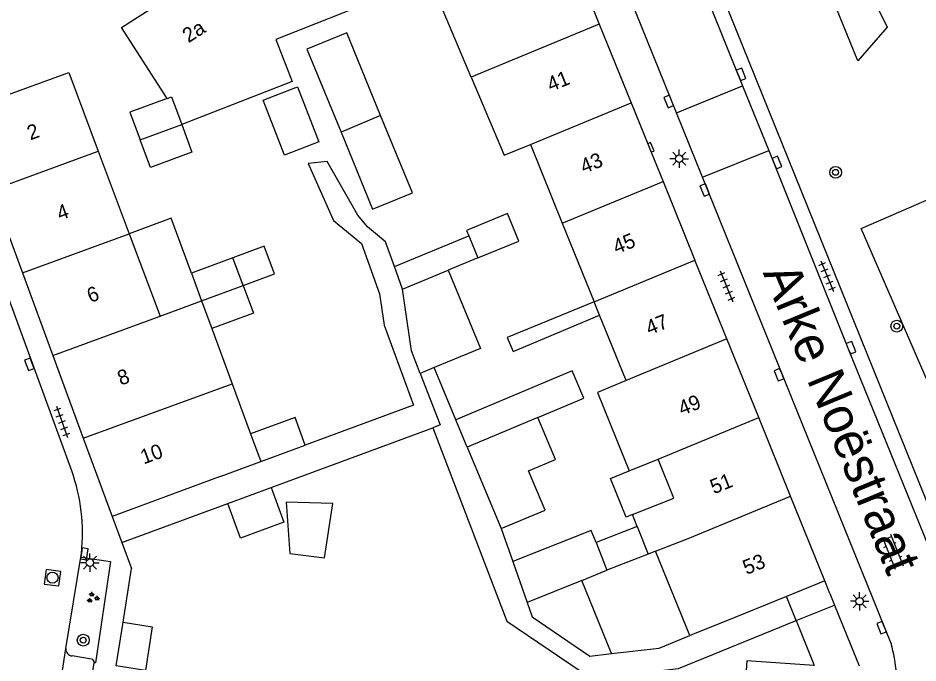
# Model space of a CAD drawing. Extents: x 131000 to 133014, y 396499 to 399001.
# Drawn here: x 132790.2 to 132851.2, y 397305.9 to 397349.6 of the extents above; entities that cross this region are included whole.
import ezdxf

# ---------------------------------------------------------------- set-up
doc = ezdxf.new("R2010")
doc.units = 0
for name, color, linetype in [('gg-afsc-erfafscheiding', 7, 'Continuous'), ('gg-afsc-muur', 7, 'Continuous'), ('gg-anno-huisnummerreeks BGT', 7, 'Continuous'), ('gg-anno-openbare ruimte label', 7, 'Continuous'), ('gg-bbg-bijgebouw', 7, 'Continuous'), ('gg-bbg-gedigitaliseerde bebouwing', 7, 'Continuous'), ('gg-bbg-gedigitaliseerde bijgebouw', 7, 'Continuous'), ('gg-bbg-hoofdgebouw', 7, 'Continuous'), ('gg-bbg-luifel en loopbrug', 7, 'Continuous'), ('gg-bbg-tussenscheiding', 7, 'Continuous'), ('gg-knt-verharding', 7, 'Continuous'), ('gg-knt-verharding nz', 7, 'Continuous'), ('gt-grn-groengrens', 7, 'Continuous'), ('gt-symb-boom', 7, 'Continuous'), ('gt-symb-groenvak', 7, 'Continuous'), ('gt-symb-klinker verharding', 7, 'Continuous'), ('gt-symb-kolk', 7, 'Continuous'), ('gt-symb-lichtmast', 7, 'Continuous'), ('gt-symb-rioolschacht', 7, 'Continuous'), ('gt-symb-tegel verharding', 7, 'Continuous')]:
    doc.layers.add(name, color=color, linetype=linetype)

# ---------------------------------------------------------------- blocks, each defined once
blk = doc.blocks.new('gt0-KOLK')
at = {"layer": 'gt-symb-kolk'}
blk.add_lwpolyline([(0, 0), (0.375, 0), (0.375, 0.4), (-0.375, 0.4), (-0.375, 0), (0, 0)], dxfattribs=at)
blk = doc.blocks.new('gt0-TEG1')
at = {"layer": 'gt-symb-tegel verharding'}
for p, q in [((-1.125, 0), (1.125, 0)), ((-0.9, -0.25), (-0.9, 0.25)), ((-0.45, -0.25), (-0.45, 0.25)), ((0, -0.25), (0, 0.25)), ((0.45, -0.25), (0.45, 0.25)), ((0.9, -0.25), (0.9, 0.25))]:
    blk.add_line(p, q, dxfattribs=at)
blk = doc.blocks.new('gt0-BOOM')
at = {"layer": 'gt-symb-boom'}
for radius in [0.4, 0.2]:
    blk.add_circle((0, 0), radius, dxfattribs=at)
blk = doc.blocks.new('gt0-LMAST')
at = {"layer": 'gt-symb-lichtmast'}
for p, q in [((-0.005, 0.246), (-0.005, 0.621)), ((-0.182, 0.173), (-0.447, 0.438)), ((0.172, 0.173), (0.437, 0.438)), ((-0.255, -0.004), (-0.63, -0.004)), ((-0.182, -0.181), (-0.447, -0.446)), ((-0.005, -0.254), (-0.005, -0.629)), ((0.437, -0.446), (0.172, -0.181)), ((0.245, -0.004), (0.62, -0.004))]:
    blk.add_line(p, q, dxfattribs=at)
blk.add_circle((-0.005, -0.004), 0.25, dxfattribs=at)
blk = doc.blocks.new('gt0-GRVAK')
at = {"layer": 'gt-symb-groenvak'}
for p, q in [((-0.11, 0.189), (-0.228, 0.24)), ((-0.182, 0.153), (0.088, 0.153)), ((-0.091, 0.211), (-0.156, 0.322)), ((-0.047, 0.214), (-0.047, 0.393)), ((-0.004, 0.211), (0.061, 0.322)), ((0.015, 0.189), (0.133, 0.24)), ((0.262, -0.052), (0.197, 0.059)), ((0.305, -0.049), (0.305, 0.13)), ((0.349, -0.052), (0.414, 0.059)), ((-0.245, -0.228), (-0.363, -0.177)), ((-0.318, -0.264), (-0.047, -0.264)), ((-0.226, -0.206), (-0.291, -0.095)), ((-0.183, -0.203), (-0.183, -0.024)), ((-0.139, -0.206), (-0.074, -0.095)), ((-0.12, -0.228), (-0.002, -0.177)), ((0.243, -0.074), (0.125, -0.023)), ((0.17, -0.11), (0.441, -0.11)), ((0.368, -0.074), (0.486, -0.023))]:
    blk.add_line(p, q, dxfattribs=at)
blk = doc.blocks.new('gt0-RS')
at = {"layer": 'gt-symb-rioolschacht'}
blk.add_lwpolyline([(-0.5, -0.5), (0.5, -0.5), (0.5, 0.5), (-0.5, 0.5)], close=True, dxfattribs=at)
blk.add_circle((0, 0), 0.375, dxfattribs=at)
blk = doc.blocks.new('gt0-KL1')
at = {"layer": 'gt-symb-klinker verharding'}
for p, q in [((-1.15, 0.3), (1.15, 0.3)), ((-1, -0.3), (-1, 0.3)), ((-0.5, 0.3), (-0.5, 0.45)), ((0, -0.3), (0, 0.3)), ((0.5, 0.3), (0.5, 0.45)), ((1, -0.3), (1, 0.3)), ((-1.15, -0.3), (1.15, -0.3)), ((-0.5, -0.45), (-0.5, -0.3)), ((0.5, -0.45), (0.5, -0.3))]:
    blk.add_line(p, q, dxfattribs=at)

msp = doc.modelspace()

# ---------------------------------------------------------------- linework, layer by layer
at = {"layer": 'gg-afsc-erfafscheiding'}
for p, q in [((132819.903, 397322.416), (132818.439, 397325.958)), ((132807.383, 397317.844), (132818.34, 397321.885)), ((132797.27, 397314.115), (132804.45, 397316.763)), ((132822.981, 397315.062), (132823.758, 397312.833))]:
    msp.add_line(p, q, dxfattribs=at)
for points in [[(132815.743, 397332.795), (132815.14, 397334.479), (132813.92, 397335.486), (132813.255, 397336.279), (132811.177, 397339.913), (132809.894, 397339.785), (132811.625, 397335.914), (132813.505, 397334.363), (132814.73, 397330.945), (132815.038, 397328.832), (132817.037, 397323.41), (132809.701, 397320.705)], [(132817.492, 397325.568), (132818.848, 397322.072), (132818.34, 397321.885)], [(132818.34, 397321.885), (132823.364, 397308.78), (132829.088, 397304.9), (132830.307, 397305.041)], [(132832.202, 397305.26), (132834.98, 397305.582), (132842.96, 397308.816)], [(132830.453, 397306.587), (132833.689, 397306.961), (132835.759, 397307.8)]]:
    msp.add_lwpolyline(points, dxfattribs=at)
at = {"layer": 'gg-afsc-muur'}
for p, q in [((132796.61, 397315.88), (132797.27, 397314.115)), ((132797.27, 397314.115), (132797.93, 397312.35)), ((132797.353, 397308.71), (132797.93, 397312.35))]:
    msp.add_line(p, q, dxfattribs=at)
at = {"layer": 'gg-bbg-bijgebouw'}
msp.add_line((132796.883, 397305.747), (132797.353, 397308.71), dxfattribs=at)
msp.add_lwpolyline([(132797.353, 397308.71), (132799.338, 397308.396), (132798.868, 397305.433), (132796.883, 397305.747)], dxfattribs=at)
at = {"layer": 'gg-bbg-gedigitaliseerde bebouwing'}
for p, q in [((132793.675, 397345.954), (132795.674, 397340.62)), ((132824.951, 397341.076), (132827.114, 397335.748)), ((132795.674, 397340.62), (132797.769, 397335.029)), ((132827.114, 397335.748), (132829.276, 397330.42)), ((132797.769, 397335.029), (132799.865, 397329.436)), ((132799.865, 397329.436), (132802.678, 397330.478)), ((132829.645, 397329.511), (132829.276, 397330.42)), ((132831.444, 397325.082), (132829.645, 397329.511)), ((132803.37, 397328.605), (132804.747, 397324.867)), ((132804.747, 397324.867), (132805.999, 397321.472)), ((132803.933, 397318.579), (132806.691, 397319.596)), ((132831.656, 397318.965), (132833.605, 397319.755)), ((132803.933, 397318.579), (132796.61, 397315.88)), ((132832.194, 397315.196), (132831.875, 397316.011)), ((132833.438, 397313.525), (132832.927, 397313.325)), ((132835.759, 397307.8), (132833.438, 397313.525)), ((132844.905, 397311.507), (132842.298, 397310.45)), ((132842.298, 397310.45), (132838.076, 397308.739)), ((132842.96, 397308.816), (132845.567, 397309.873)), ((132838.076, 397308.739), (132835.759, 397307.8)), ((132842.96, 397308.816), (132844.114, 397305.968))]:
    msp.add_line(p, q, dxfattribs=at)
for points in [[(132800.353, 397344.188), (132797.254, 397349.005), (132810.73, 397357.633), (132814.904, 397351.043), (132807.707, 397348.171), (132808.809, 397345.348), (132801.332, 397342.418)], [(132820.947, 397345.625), (132818.607, 397351.159), (132820.536, 397351.954)], [(132820.947, 397345.625), (132823.178, 397340.349), (132824.951, 397341.076)], [(132831.444, 397325.082), (132829.503, 397324.279), (132831.656, 397318.965)], [(132831.875, 397316.011), (132834.679, 397317.109), (132833.605, 397319.755)], [(132844.114, 397305.968), (132844.188, 397305.786), (132839.609, 397306.102), (132839.208, 397300.302)]]:
    msp.add_lwpolyline(points, dxfattribs=at)
at = {"layer": 'gg-bbg-gedigitaliseerde bijgebouw'}
for p, q in [((132820.778, 397334.874), (132821.394, 397333.384)), ((132804.799, 397333.396), (132801.985, 397332.357)), ((132805.492, 397331.52), (132804.799, 397333.396)), ((132801.985, 397332.357), (132802.678, 397330.478)), ((132816.288, 397331.275), (132819.377, 397332.551)), ((132818.439, 397325.958), (132817.492, 397325.568)), ((132820.668, 397320.567), (132819.903, 397322.416)), ((132806.691, 397319.596), (132809.701, 397320.705)), ((132820.668, 397320.567), (132822.981, 397315.062)), ((132804.45, 397316.763), (132807.383, 397317.844)), ((132832.194, 397315.196), (132829.401, 397314.102)), ((132829.401, 397314.102), (132830.134, 397312.231)), ((132832.927, 397313.325), (132830.134, 397312.231)), ((132828.444, 397311.545), (132824.732, 397310.038)), ((132830.453, 397306.587), (132828.444, 397311.545))]:
    msp.add_line(p, q, dxfattribs=at)
for points in [[(132814.808, 397343.03), (132812.506, 397348.644), (132809.801, 397347.528), (132812.123, 397341.895)], [(132809.169, 397344.986), (132810.625, 397341.261), (132808.297, 397340.351), (132806.84, 397344.076), (132809.169, 397344.986)], [(132800.353, 397344.188), (132797.825, 397343.255), (132798.518, 397341.376)], [(132812.123, 397341.895), (132814.267, 397336.694), (132816.955, 397337.796), (132814.808, 397343.03)], [(132801.332, 397342.418), (132802.024, 397340.541), (132799.21, 397339.503), (132798.518, 397341.376)], [(132821.394, 397333.384), (132824.165, 397334.53), (132823.398, 397336.387), (132820.626, 397335.242), (132820.778, 397334.874)], [(132819.377, 397332.551), (132821.562, 397327.244), (132818.439, 397325.958)], [(132805.492, 397331.52), (132806.185, 397329.644), (132803.37, 397328.605)], [(132817.492, 397325.568), (132816.897, 397327.102), (132816.288, 397331.275)], [(132825.455, 397322.576), (132828.565, 397323.885), (132827.785, 397325.737), (132819.903, 397322.416)], [(132809.701, 397320.705), (132809.009, 397322.581), (132805.999, 397321.472)], [(132824.825, 397318.971), (132826.645, 397319.733), (132825.455, 397322.576)], [(132822.981, 397315.062), (132825.944, 397316.307), (132824.825, 397318.971)], [(132807.383, 397317.844), (132808.252, 397315.487), (132805.319, 397314.406), (132804.45, 397316.763)], [(132824.732, 397310.038), (132825.068, 397309.073), (132828.986, 397306.417), (132830.453, 397306.587)]]:
    msp.add_lwpolyline(points, dxfattribs=at)
at = {"layer": 'gg-bbg-hoofdgebouw'}
for p, q in [((132826.853, 397356.059), (132829.624, 397349.22)), ((132829.624, 397349.22), (132831.783, 397343.891)), ((132786.5, 397343.32), (132793.675, 397345.954)), ((132831.783, 397343.891), (132832.908, 397341.115)), ((132832.908, 397341.115), (132833.134, 397340.557)), ((132833.134, 397340.557), (132833.943, 397338.562)), ((132833.943, 397338.562), (132836.102, 397333.233)), ((132788.468, 397337.978), (132790.533, 397332.374)), ((132838.261, 397327.904), (132836.102, 397333.233)), ((132790.533, 397332.374), (132792.597, 397326.771)), ((132840.42, 397322.575), (132838.261, 397327.904)), ((132792.597, 397326.771), (132794.662, 397321.168)), ((132842.579, 397317.245), (132840.42, 397322.575)), ((132794.662, 397321.168), (132796.61, 397315.88)), ((132844.905, 397311.507), (132842.579, 397317.245)), ((132845.567, 397309.873), (132847.237, 397305.751))]:
    msp.add_line(p, q, dxfattribs=at)
at = {"layer": 'gg-bbg-luifel en loopbrug'}
for p, q in [((132815.743, 397332.795), (132820.778, 397334.874)), ((132816.288, 397331.275), (132815.743, 397332.795)), ((132821.394, 397333.384), (132819.377, 397332.551)), ((132823.758, 397312.833), (132824.732, 397310.038)), ((132828.444, 397311.545), (132830.134, 397312.231)), ((132845.251, 397310.653), (132844.905, 397311.507)), ((132842.96, 397308.816), (132842.298, 397310.45)), ((132845.251, 397310.653), (132845.567, 397309.873))]:
    msp.add_line(p, q, dxfattribs=at)
for points in [[(132801.985, 397332.357), (132800.614, 397336.073), (132797.769, 397335.029)], [(132805.492, 397331.52), (132807.616, 397332.304), (132806.923, 397334.18), (132804.799, 397333.396)], [(132829.276, 397330.42), (132823.385, 397327.992), (132823.785, 397327.042), (132829.645, 397329.511)], [(132831.875, 397316.011), (132831.431, 397315.837), (132830.374, 397318.445), (132831.656, 397318.965)], [(132811.573, 397316.751), (132808.417, 397316.839), (132808.658, 397313.374), (132811.002, 397313.072), (132811.573, 397316.751)], [(132829.401, 397314.102), (132829.082, 397314.917), (132823.758, 397312.833)]]:
    msp.add_lwpolyline(points, dxfattribs=at)
at = {"layer": 'gg-bbg-tussenscheiding'}
for p, q in [((132824.951, 397341.076), (132831.783, 397343.891)), ((132814.808, 397343.03), (132812.123, 397341.895)), ((132798.518, 397341.376), (132801.332, 397342.418)), ((132788.468, 397337.978), (132795.674, 397340.62)), ((132827.114, 397335.748), (132833.943, 397338.562)), ((132790.533, 397332.374), (132797.769, 397335.029)), ((132829.276, 397330.42), (132836.102, 397333.233)), ((132802.678, 397330.478), (132805.492, 397331.52)), ((132802.678, 397330.478), (132803.37, 397328.605)), ((132792.597, 397326.771), (132799.865, 397329.436)), ((132838.261, 397327.904), (132831.444, 397325.082)), ((132794.662, 397321.168), (132804.747, 397324.867)), ((132825.455, 397322.576), (132820.668, 397320.567)), ((132833.605, 397319.755), (132840.42, 397322.575)), ((132805.999, 397321.472), (132806.691, 397319.596)), ((132832.194, 397315.196), (132832.927, 397313.325))]:
    msp.add_line(p, q, dxfattribs=at)
for points in [[(132829.624, 397349.22), (132822.788, 397346.404), (132820.947, 397345.625)], [(132800.353, 397344.188), (132800.639, 397344.294), (132801.332, 397342.418)], [(132833.438, 397313.525), (132835.763, 397314.436), (132842.579, 397317.245)]]:
    msp.add_lwpolyline(points, dxfattribs=at)
at = {"layer": 'gg-knt-verharding'}
for p, q in [((132855.114, 397308.68), (132822.25, 397390.069)), ((132824.291, 397382.276), (132839.32, 397345.046)), ((132834.858, 397343.213), (132819.984, 397379.885)), ((132793.875, 397318.966), (132778.345, 397361.214)), ((132834.858, 397343.213), (132839.32, 397345.046)), ((132839.32, 397345.046), (132841.104, 397340.655)), ((132836.623, 397338.857), (132834.858, 397343.213)), ((132836.623, 397338.857), (132841.104, 397340.655)), ((132849.39, 397307.277), (132836.623, 397338.857)), ((132794.493, 397313.114), (132794.536, 397313.375)), ((132793.486, 397306.928), (132794.493, 397313.114)), ((132793.747, 397295.579), (132795.388, 397305.964)), ((132795.224, 397306.207), (132793.906, 397306.422))]:
    msp.add_line(p, q, dxfattribs=at)
for points in [[(132833.134, 397340.557), (132833.329, 397340.636), (132833.102, 397341.194), (132832.908, 397341.115)], [(132841.104, 397340.655), (132846.491, 397327.236), (132854.174, 397308.285)], [(132794.493, 397313.114), (132796.5, 397312.819), (132795.491, 397305.949), (132795.388, 397305.964)]]:
    msp.add_lwpolyline(points, dxfattribs=at)
for centre, radius, start, end in [((132782.172, 397314.748), 12.44, 353.66374, 19.82133), ((132838.912, 397304.351), 10.879, 353.83677, 15.60248), ((132793.941, 397306.879), 0.458, 173.80951, 265.57852), ((132795.193, 397306.009), 0.2, 346.97928, 81.05132)]:
    msp.add_arc(centre, radius, start, end, dxfattribs=at)
at = {"layer": 'gg-knt-verharding nz'}
msp.add_line((132791.802, 397295.997), (132793.486, 397306.928), dxfattribs=at)
at = {"layer": 'gt-grn-groengrens'}
for points in [[(132844.457, 397353.348), (132846.068, 397355.166), (132849.125, 397349.011), (132847.142, 397346.739), (132844.457, 397353.348)], [(132847.359, 397335.381), (132854.695, 397338.573), (132864.67, 397315.649), (132857.334, 397312.457), (132847.359, 397335.381)]]:
    msp.add_lwpolyline(points, dxfattribs=at)

# ---------------------------------------------------------------- block references
at = {"layer": 'gt-symb-boom'}
for p in [(132845.63, 397339.182), (132849.777, 397328.764), (132794.658, 397307.494)]:
    msp.add_blockref('gt0-BOOM', p, dxfattribs=at)
at = {"layer": 'gt-symb-groenvak'}
msp.add_blockref('gt0-GRVAK', (132795.286, 397310.367), dxfattribs=at)
at = {"layer": 'gt-symb-klinker verharding', "rotation": -67.92205836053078}
msp.add_blockref('gt0-KL1', (132849.509, 397313.488), dxfattribs=at)
at = {"layer": 'gt-symb-kolk'}
for p, rotation in [((132839.043, 397345.746), -68.049715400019), ((132834.514, 397344.06), 112.07794163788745), ((132841.478, 397339.774), -66.97450799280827), ((132836.951, 397338.063), 111.89715058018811), ((132846.491, 397327.236), -68.23049831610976), ((132791.194, 397326.242), 110.22924340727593), ((132841.981, 397325.548), 112.07794163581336), ((132794.536, 397313.375), -99.24740931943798), ((132848.928, 397308.415), 112.07794163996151)]:
    msp.add_blockref('gt0-KOLK', p, dxfattribs=dict(at, rotation=rotation))
at = {"layer": 'gt-symb-lichtmast'}
for p in [(132835.04, 397340.113), (132795.115, 397312.748), (132847.263, 397310.132)]:
    msp.add_blockref('gt0-LMAST', p, dxfattribs=at)
at = {"layer": 'gt-symb-rioolschacht', "rotation": -97.33120899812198}
msp.add_blockref('gt0-RS', (132792.574, 397311.724), dxfattribs=at)
at = {"layer": 'gt-symb-tegel verharding'}
for p, rotation in [((132845.063, 397332.144), -67.97515406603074), ((132838.237, 397331.461), -67.97515406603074), ((132793.22, 397322.281), -70.24210003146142)]:
    msp.add_blockref('gt0-TEG1', p, dxfattribs=dict(at, rotation=rotation))

# ---------------------------------------------------------------- texts
at = {"layer": 'gg-anno-huisnummerreeks BGT'}
for s, rotation, p in [('2a', 32.8, (132801.785, 397347.919)), ('41', 22, (132826.329, 397344.632)), ('2', 20.2, (132791.077, 397341.342)), ('43', 22.1, (132828.579, 397339.08)), ('4', 20.2, (132793.082, 397335.901)), ('45', 22, (132830.788, 397333.628)), ('6', 20.2, (132795.134, 397330.33)), ('47', 22, (132833.013, 397328.138)), ('8', 20.2, (132797.198, 397324.729)), ('49', 22, (132835.22, 397322.689)), ('10', 20.2, (132798.752, 397319.391)), ('51', 22, (132837.376, 397317.368)), ('53', 22.1, (132839.59, 397311.904))]:
    msp.add_text(s, height=1, rotation=rotation, dxfattribs=at).set_placement(p)
at = {"layer": 'gg-anno-openbare ruimte label'}
msp.add_text('Arke Noëstraat', height=2.5, rotation=292.4, dxfattribs=at).set_placement((132840.685, 397332.382))

doc.saveas('drawing.dxf')
